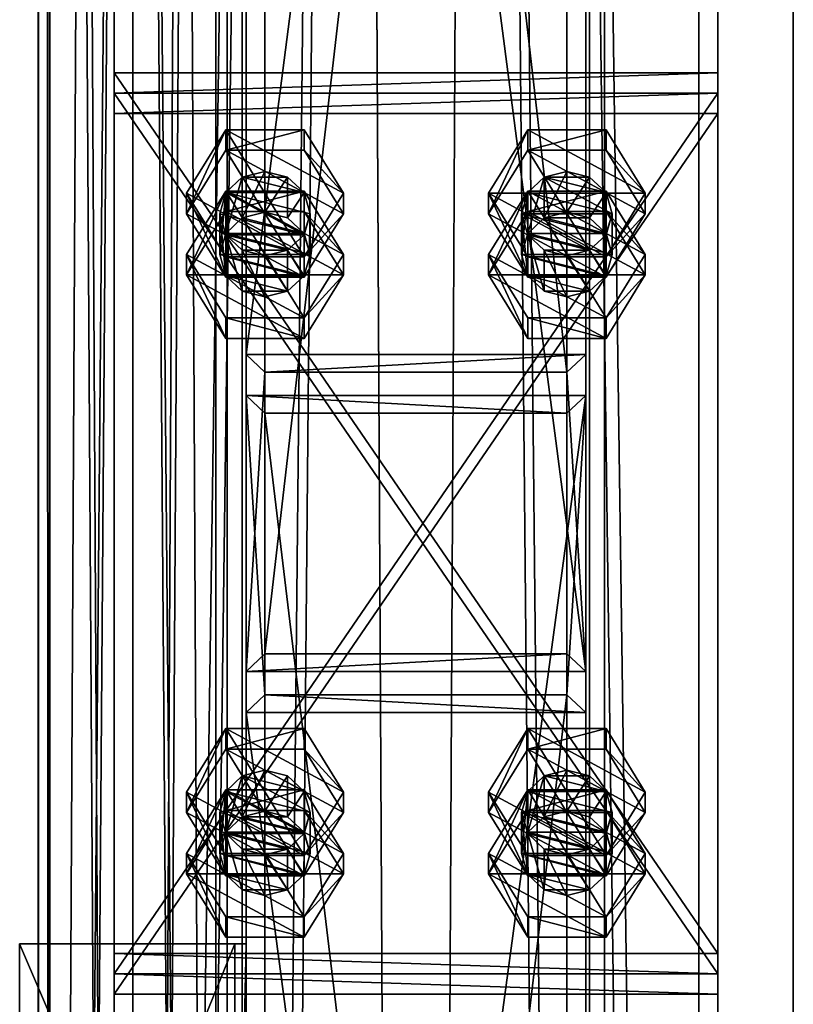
# Model space of a CAD drawing. Header units: millimetres. Extents: x -333 to 67333, y -930 to 39730.
# Tile 595 of 1056: x -105 to 100, y 21147 to 21408. Entities that reach past the tile are written whole.
import ezdxf

# ---------------------------------------------------------------- set-up
doc = ezdxf.new("R2010")
doc.units = ezdxf.units.MM
for name, color, linetype in [('13', 7, 'Continuous'), ('4', 7, 'Continuous'), ('5', 7, 'Continuous'), ('6', 7, 'Continuous'), ('95', 7, 'Continuous'), ('99', 7, 'Continuous')]:
    doc.layers.add(name, color=color, linetype=linetype)

msp = doc.modelspace()

# ---------------------------------------------------------------- meshes
at = {"layer": '13', "color": 30}
mesh = msp.add_polyface(dxfattribs=at)
corners = [(-100, 19475.03, 2980), (-50, 19475.03, 2980), (-50, 29325, 2980), (-100, 29325, 2980), (-50, 19475.03, 2983), (-50, 29325, 2983), (-97, 19475.03, 2983), (-97, 29325, 2983), (-97, 19475.03, 3030), (-97, 29325, 3030), (-100, 19475.03, 3030), (-100, 29325, 3030)]
mesh.append_faces([[corners[k] for k in face] for face in [(0, 2, 3, 3), (1, 5, 2, 2), (4, 7, 5, 5), (6, 9, 7, 7), (8, 11, 9, 9), (10, 3, 11, 11), (0, 4, 1, 1), (8, 0, 10, 10), (7, 2, 5, 5)]], dxfattribs={"vtx0": -1, "color": 30})
mesh.append_faces([[corners[k] for k in face] for face in [(4, 0, 6, 6), (6, 0, 8, 8), (3, 7, 11, 11)]], dxfattribs={"vtx0": -1, "vtx1": -1, "color": 30})
mesh.append_faces([[corners[k] for k in face] for face in [(7, 3, 2, 2)]], dxfattribs={"vtx0": -1, "vtx2": -1, "vtx3": -1, "color": 30})
mesh.append_faces([[corners[k] for k in face] for face in [(9, 11, 7, 7)]], dxfattribs={"vtx1": -1, "color": 30})
mesh.append_faces([[corners[k] for k in face] for face in [(0, 1, 2, 2), (1, 4, 5, 5), (4, 6, 7, 7), (6, 8, 9, 9), (8, 10, 11, 11), (10, 0, 3, 3)]], dxfattribs={"vtx2": -1, "vtx3": -1, "color": 30})
mesh = msp.add_polyface(dxfattribs=at)
corners = [(-50.06, 25223.33, 5870), (-100.06, 25223.33, 5870), (-100.06, 19405, 5870), (-50.06, 19405, 5870), (-50.06, 25223.33, 5950), (-50.06, 19405, 5950), (-100.06, 25223.33, 5950), (-100.06, 19405, 5950), (-97.06, 19405, 5873), (-53.06, 19405, 5873), (-53.06, 19405, 5947), (-97.06, 19405, 5947), (-53.06, 25223.33, 5873), (-53.06, 25223.33, 5947), (-97.06, 25223.33, 5873), (-97.06, 25223.33, 5947)]
mesh.append_faces([[corners[k] for k in face] for face in [(0, 2, 3, 3), (4, 3, 5, 5), (6, 5, 7, 7), (1, 7, 2, 2), (12, 10, 9, 9), (14, 9, 8, 8), (15, 8, 11, 11), (13, 11, 10, 10)]], dxfattribs={"vtx0": -1, "color": 30})
mesh.append_faces([[corners[k] for k in face] for face in [(2, 8, 3, 3), (8, 7, 11, 11), (11, 7, 10, 10), (3, 9, 5, 5), (9, 3, 8, 8), (5, 10, 7, 7), (0, 12, 1, 1), (12, 4, 13, 13), (13, 4, 15, 15), (1, 14, 6, 6), (14, 1, 12, 12), (6, 15, 4, 4)]], dxfattribs={"vtx0": -1, "vtx1": -1, "color": 30})
mesh.append_faces([[corners[k] for k in face] for face in [(8, 2, 7, 7), (5, 9, 10, 10), (12, 0, 4, 4), (6, 14, 15, 15)]], dxfattribs={"vtx0": -1, "vtx2": -1, "vtx3": -1, "color": 30})
mesh.append_faces([[corners[k] for k in face] for face in [(0, 1, 2, 2), (4, 0, 3, 3), (6, 4, 5, 5), (1, 6, 7, 7), (12, 13, 10, 10), (14, 12, 9, 9), (15, 14, 8, 8), (13, 15, 11, 11)]], dxfattribs={"vtx2": -1, "vtx3": -1, "color": 30})
mesh = msp.add_polyface(dxfattribs=at)
corners = [(-97.06, 23544.7, 4373), (-53.06, 23544.7, 4373), (-53.06, 15255.02, 4373), (-97.06, 15255.02, 4373), (-53.06, 23544.7, 4447), (-53.06, 15255.02, 4447), (-97.06, 23544.7, 4447), (-97.06, 15255.02, 4447), (-100.06, 23544.7, 4370), (-100.06, 23544.7, 4450), (-100.06, 15255.02, 4450), (-100.06, 15255.02, 4370), (-50.06, 23544.7, 4450), (-50.06, 15255.02, 4450), (-50.06, 23544.7, 4370), (-50.06, 15255.02, 4370)]
mesh.append_faces([[corners[k] for k in face] for face in [(0, 2, 3, 3), (1, 5, 2, 2), (4, 7, 5, 5), (6, 3, 7, 7), (8, 10, 11, 11), (9, 13, 10, 10), (12, 15, 13, 13), (14, 11, 15, 15)]], dxfattribs={"vtx0": -1, "color": 30})
mesh.append_faces([[corners[k] for k in face] for face in [(9, 6, 12, 12), (6, 8, 0, 0), (0, 8, 1, 1), (12, 4, 14, 14), (4, 12, 6, 6), (14, 1, 8, 8), (11, 3, 15, 15), (3, 10, 7, 7), (7, 10, 5, 5), (15, 2, 13, 13), (2, 15, 3, 3), (13, 5, 10, 10)]], dxfattribs={"vtx0": -1, "vtx1": -1, "color": 30})
mesh.append_faces([[corners[k] for k in face] for face in [(6, 9, 8, 8), (14, 4, 1, 1), (3, 11, 10, 10), (13, 2, 5, 5)]], dxfattribs={"vtx0": -1, "vtx2": -1, "vtx3": -1, "color": 30})
mesh.append_faces([[corners[k] for k in face] for face in [(0, 1, 2, 2), (1, 4, 5, 5), (4, 6, 7, 7), (6, 0, 3, 3), (8, 9, 10, 10), (9, 12, 13, 13), (12, 14, 15, 15), (14, 8, 11, 11)]], dxfattribs={"vtx2": -1, "vtx3": -1, "color": 30})
mesh = msp.add_polyface(dxfattribs=at)
corners = [(-45, 21162.82, 4370.08), (-45, 21162.82, 4310.08), (-45, 21022.82, 4310.08), (-45, 21022.82, 4370.08), (-48, 21162.82, 4310.08), (-48, 21022.82, 4310.08), (-48, 21162.82, 4367.08), (-48, 21022.82, 4367.08), (-105, 21162.82, 4367.08), (-105, 21022.82, 4367.08), (-105, 21162.82, 4370.08), (-105, 21022.82, 4370.08)]
mesh.append_faces([[corners[k] for k in face] for face in [(0, 2, 3, 3), (1, 5, 2, 2), (4, 7, 5, 5), (6, 9, 7, 7), (8, 11, 9, 9), (10, 3, 11, 11), (0, 4, 1, 1), (8, 0, 10, 10), (7, 2, 5, 5)]], dxfattribs={"vtx0": -1, "color": 30})
mesh.append_faces([[corners[k] for k in face] for face in [(4, 0, 6, 6), (6, 0, 8, 8), (3, 7, 11, 11)]], dxfattribs={"vtx0": -1, "vtx1": -1, "color": 30})
mesh.append_faces([[corners[k] for k in face] for face in [(7, 3, 2, 2)]], dxfattribs={"vtx0": -1, "vtx2": -1, "vtx3": -1, "color": 30})
mesh.append_faces([[corners[k] for k in face] for face in [(9, 11, 7, 7)]], dxfattribs={"vtx1": -1, "color": 30})
mesh.append_faces([[corners[k] for k in face] for face in [(0, 1, 2, 2), (1, 4, 5, 5), (4, 6, 7, 7), (6, 8, 9, 9), (8, 10, 11, 11), (10, 0, 3, 3)]], dxfattribs={"vtx2": -1, "vtx3": -1, "color": 30})
at = {"layer": '4', "color": 171}
mesh = msp.add_polyface(dxfattribs=at)
corners = [(45, 22015.61, 6631.8), (-45, 22015.61, 6631.8), (-45, 21318.84, 4829.76), (45, 21318.84, 4829.76), (45, 21926.44, 6650.75), (45, 21234.89, 4862.21), (-45, 21926.44, 6650.75), (-45, 21234.89, 4862.21), (-40, 21314.17, 4831.56), (40, 21314.17, 4831.56), (40, 21239.56, 4860.41), (-40, 21239.56, 4860.41), (-40, 22010.66, 6632.85), (40, 22010.66, 6632.85), (-40, 21931.4, 6649.7), (40, 21931.4, 6649.7)]
mesh.append_faces([[corners[k] for k in face] for face in [(0, 2, 3, 3), (4, 3, 5, 5), (6, 5, 7, 7), (1, 7, 2, 2), (12, 9, 8, 8), (14, 8, 11, 11), (15, 11, 10, 10), (13, 10, 9, 9)]], dxfattribs={"vtx0": -1, "color": 171})
mesh.append_faces([[corners[k] for k in face] for face in [(2, 8, 3, 3), (8, 7, 11, 11), (11, 7, 10, 10), (3, 9, 5, 5), (9, 3, 8, 8), (5, 10, 7, 7), (1, 12, 6, 6), (12, 0, 13, 13), (13, 0, 15, 15), (6, 14, 4, 4), (14, 6, 12, 12), (4, 15, 0, 0)]], dxfattribs={"vtx0": -1, "vtx1": -1, "color": 171})
mesh.append_faces([[corners[k] for k in face] for face in [(8, 2, 7, 7), (5, 9, 10, 10), (12, 1, 0, 0), (4, 14, 15, 15)]], dxfattribs={"vtx0": -1, "vtx2": -1, "vtx3": -1, "color": 171})
mesh.append_faces([[corners[k] for k in face] for face in [(0, 1, 2, 2), (4, 0, 3, 3), (6, 4, 5, 5), (1, 6, 7, 7), (12, 13, 9, 9), (14, 12, 8, 8), (15, 14, 11, 11), (13, 15, 10, 10)]], dxfattribs={"vtx2": -1, "vtx3": -1, "color": 171})
mesh = msp.add_polyface(dxfattribs=at)
corners = [(-40, 21303.35, 4803.58), (40, 21303.35, 4803.58), (40, 20636.92, 3080), (-40, 20636.92, 3080), (40, 21228.74, 4832.43), (40, 20551.15, 3080), (-40, 21228.74, 4832.43), (-40, 20551.15, 3080), (-45, 21308.02, 4801.77), (-45, 21224.07, 4834.23), (-45, 20545.79, 3080), (-45, 20642.28, 3080), (45, 21224.07, 4834.23), (45, 20545.79, 3080), (45, 21308.02, 4801.77), (45, 20642.28, 3080)]
mesh.append_faces([[corners[k] for k in face] for face in [(0, 2, 3, 3), (1, 5, 2, 2), (4, 7, 5, 5), (6, 3, 7, 7), (8, 10, 11, 11), (9, 13, 10, 10), (12, 15, 13, 13), (14, 11, 15, 15)]], dxfattribs={"vtx0": -1, "color": 171})
mesh.append_faces([[corners[k] for k in face] for face in [(9, 6, 12, 12), (6, 8, 0, 0), (0, 8, 1, 1), (12, 4, 14, 14), (4, 12, 6, 6), (14, 1, 8, 8), (11, 3, 15, 15), (3, 10, 7, 7), (7, 10, 5, 5), (15, 2, 13, 13), (2, 15, 3, 3), (13, 5, 10, 10)]], dxfattribs={"vtx0": -1, "vtx1": -1, "color": 171})
mesh.append_faces([[corners[k] for k in face] for face in [(6, 9, 8, 8), (14, 4, 1, 1), (3, 11, 10, 10), (13, 2, 5, 5)]], dxfattribs={"vtx0": -1, "vtx2": -1, "vtx3": -1, "color": 171})
mesh.append_faces([[corners[k] for k in face] for face in [(0, 1, 2, 2), (1, 4, 5, 5), (4, 6, 7, 7), (6, 0, 3, 3), (8, 9, 10, 10), (9, 12, 13, 13), (12, 14, 15, 15), (14, 8, 11, 11)]], dxfattribs={"vtx2": -1, "vtx3": -1, "color": 171})
at = {"layer": '5', "color": 131}
mesh = msp.add_polyface(dxfattribs=at)
corners = [(-46, 29385, 2984), (46, 29385, 2984), (46, 19415.03, 2984), (-46, 19415.03, 2984), (46, 29385, 3076), (46, 19415.03, 3076), (-46, 29385, 3076), (-46, 19415.03, 3076), (-50, 29385, 2980), (-50, 29385, 3080), (-50, 19415.03, 3080), (-50, 19415.03, 2980), (50, 29385, 3080), (50, 19415.03, 3080), (50, 29385, 2980), (50, 19415.03, 2980)]
mesh.append_faces([[corners[k] for k in face] for face in [(0, 2, 3, 3), (1, 5, 2, 2), (4, 7, 5, 5), (6, 3, 7, 7), (8, 10, 11, 11), (9, 13, 10, 10), (12, 15, 13, 13), (14, 11, 15, 15)]], dxfattribs={"vtx0": -1, "color": 131})
mesh.append_faces([[corners[k] for k in face] for face in [(9, 6, 12, 12), (6, 8, 0, 0), (0, 8, 1, 1), (12, 4, 14, 14), (4, 12, 6, 6), (14, 1, 8, 8), (11, 3, 15, 15), (3, 10, 7, 7), (7, 10, 5, 5), (15, 2, 13, 13), (2, 15, 3, 3), (13, 5, 10, 10)]], dxfattribs={"vtx0": -1, "vtx1": -1, "color": 131})
mesh.append_faces([[corners[k] for k in face] for face in [(6, 9, 8, 8), (14, 4, 1, 1), (3, 11, 10, 10), (13, 2, 5, 5)]], dxfattribs={"vtx0": -1, "vtx2": -1, "vtx3": -1, "color": 131})
mesh.append_faces([[corners[k] for k in face] for face in [(0, 1, 2, 2), (1, 4, 5, 5), (4, 6, 7, 7), (6, 0, 3, 3), (8, 9, 10, 10), (9, 12, 13, 13), (12, 14, 15, 15), (14, 8, 11, 11)]], dxfattribs={"vtx2": -1, "vtx3": -1, "color": 131})
at = {"layer": '6', "color": 2}
mesh = msp.add_polyface(dxfattribs=at)
corners = [(-80, 19419.86, 7183.53), (80, 19419.86, 7183.53), (80, 30845.06, 4755.1), (-80, 30845.06, 4755.1), (-80, 19419.86, 7347.1), (-80, 30878.32, 4911.61), (80, 19419.86, 7347.1), (80, 30878.32, 4911.61), (75, 30846.1, 4759.99), (-75, 30846.1, 4759.99), (-75, 30877.28, 4906.72), (75, 30877.28, 4906.72), (-75, 19419.86, 7341.99), (75, 19419.86, 7341.99), (-75, 19419.86, 7188.64), (75, 19419.86, 7188.64)]
mesh.append_faces([[corners[k] for k in face] for face in [(0, 2, 3, 3), (4, 3, 5, 5), (6, 5, 7, 7), (1, 7, 2, 2), (12, 11, 10, 10), (14, 10, 9, 9), (15, 9, 8, 8), (13, 8, 11, 11)]], dxfattribs={"vtx0": -1, "color": 2})
mesh.append_faces([[corners[k] for k in face] for face in [(2, 8, 3, 3), (8, 7, 11, 11), (11, 7, 10, 10), (3, 9, 5, 5), (9, 3, 8, 8), (5, 10, 7, 7), (4, 12, 0, 0), (12, 6, 13, 13), (13, 6, 15, 15), (0, 14, 1, 1), (14, 0, 12, 12), (1, 15, 6, 6)]], dxfattribs={"vtx0": -1, "vtx1": -1, "color": 2})
mesh.append_faces([[corners[k] for k in face] for face in [(8, 2, 7, 7), (5, 9, 10, 10), (12, 4, 6, 6), (1, 14, 15, 15)]], dxfattribs={"vtx0": -1, "vtx2": -1, "vtx3": -1, "color": 2})
mesh.append_faces([[corners[k] for k in face] for face in [(0, 1, 2, 2), (4, 0, 3, 3), (6, 4, 5, 5), (1, 6, 7, 7), (12, 13, 11, 11), (14, 12, 10, 10), (15, 14, 9, 9), (13, 15, 8, 8)]], dxfattribs={"vtx2": -1, "vtx3": -1, "color": 2})
at = {"layer": '95', "color": 7}
mesh = msp.add_polyface(dxfattribs=at)
corners = [(-52, 21345.32, 4787.35), (-50.39, 21350.92, 4785.19), (-50.39, 21361.74, 4813.17), (-52, 21356.14, 4815.33), (-46, 21355.02, 4783.6), (-46, 21365.84, 4811.58), (-40, 21356.52, 4783.02), (-40, 21367.34, 4811), (-34, 21355.02, 4783.6), (-34, 21365.84, 4811.58), (-29.61, 21350.92, 4785.19), (-29.61, 21361.74, 4813.17), (-28, 21345.32, 4787.35), (-28, 21356.14, 4815.33), (-29.61, 21350.55, 4817.49), (-50.39, 21350.55, 4817.49), (-60.78, 21356.14, 4815.33), (-50.39, 21372.93, 4808.84), (-50.39, 21378.34, 4822.83), (-60.78, 21361.55, 4829.32), (-29.61, 21372.93, 4808.84), (-29.61, 21378.34, 4822.83), (-19.22, 21356.14, 4815.33), (-19.22, 21361.55, 4829.32), (-29.61, 21344.76, 4835.81), (-50.39, 21339.36, 4821.82), (-29.61, 21339.36, 4821.82), (-60.78, 21339.92, 4773.36), (-50.39, 21356.7, 4766.87), (-50.39, 21362.11, 4780.86), (-29.61, 21356.7, 4766.87), (-29.61, 21362.11, 4780.86), (-19.22, 21345.32, 4787.35), (-19.22, 21339.92, 4773.36)]
mesh.append_faces([[corners[k] for k in face] for face in [(0, 2, 3, 3), (1, 5, 2, 2), (4, 7, 5, 5), (6, 9, 7, 7), (8, 11, 9, 9), (10, 13, 11, 11), (12, 14, 13, 13), (6, 10, 8, 8), (9, 5, 7, 7), (16, 18, 19, 19), (17, 21, 18, 18), (20, 23, 21, 21), (22, 24, 23, 23), (17, 22, 20, 20), (23, 18, 21, 21), (28, 31, 29, 29), (30, 32, 31, 31), (28, 33, 30, 30), (32, 29, 31, 31)]], dxfattribs={"vtx0": -1, "color": 7})
mesh.append_faces([[corners[k] for k in face] for face in [(14, 2, 13, 13), (13, 2, 11, 11), (11, 5, 9, 9), (22, 17, 26, 26), (24, 18, 23, 23)]], dxfattribs={"vtx0": -1, "vtx1": -1, "color": 7})
mesh.append_faces([[corners[k] for k in face] for face in [(10, 6, 4, 4), (14, 15, 3, 3), (14, 3, 2, 2), (11, 2, 5, 5), (26, 17, 16, 16), (24, 19, 18, 18)]], dxfattribs={"vtx0": -1, "vtx2": -1, "vtx3": -1, "color": 7})
mesh.append_faces([[corners[k] for k in face] for face in [(0, 1, 2, 2), (1, 4, 5, 5), (4, 6, 7, 7), (6, 8, 9, 9), (8, 10, 11, 11), (10, 12, 13, 13), (16, 17, 18, 18), (17, 20, 21, 21), (20, 22, 23, 23), (25, 16, 19, 19), (27, 28, 29, 29), (28, 30, 31, 31)]], dxfattribs={"vtx2": -1, "vtx3": -1, "color": 7})
mesh = msp.add_polyface(dxfattribs=at)
corners = [(28, 21345.32, 4787.35), (29.61, 21350.92, 4785.19), (29.61, 21361.74, 4813.17), (28, 21356.14, 4815.33), (34, 21355.02, 4783.6), (34, 21365.84, 4811.58), (40, 21356.52, 4783.02), (40, 21367.34, 4811), (46, 21355.02, 4783.6), (46, 21365.84, 4811.58), (50.39, 21350.92, 4785.19), (50.39, 21361.74, 4813.17), (52, 21345.32, 4787.35), (52, 21356.14, 4815.33), (50.39, 21350.55, 4817.49), (46, 21346.45, 4819.08), (29.61, 21350.55, 4817.49), (19.22, 21356.14, 4815.33), (29.61, 21372.93, 4808.84), (29.61, 21378.34, 4822.83), (19.22, 21361.55, 4829.32), (50.39, 21372.93, 4808.84), (50.39, 21378.34, 4822.83), (60.78, 21356.14, 4815.33), (60.78, 21361.55, 4829.32), (50.39, 21344.76, 4835.81), (29.61, 21339.36, 4821.82), (50.39, 21339.36, 4821.82), (19.22, 21339.92, 4773.36), (29.61, 21356.7, 4766.87), (29.61, 21362.11, 4780.86), (50.39, 21356.7, 4766.87), (50.39, 21362.11, 4780.86), (60.78, 21345.32, 4787.35), (60.78, 21339.92, 4773.36)]
mesh.append_faces([[corners[k] for k in face] for face in [(0, 2, 3, 3), (1, 5, 2, 2), (4, 7, 5, 5), (6, 9, 7, 7), (8, 11, 9, 9), (10, 13, 11, 11), (12, 14, 13, 13), (4, 8, 6, 6), (9, 5, 7, 7), (17, 19, 20, 20), (18, 22, 19, 19), (21, 24, 22, 22), (23, 25, 24, 24), (18, 23, 21, 21), (24, 19, 22, 22), (29, 32, 30, 30), (31, 33, 32, 32), (29, 34, 31, 31), (33, 30, 32, 32)]], dxfattribs={"vtx0": -1, "color": 7})
mesh.append_faces([[corners[k] for k in face] for face in [(8, 4, 10, 10), (14, 3, 13, 13), (13, 5, 11, 11), (11, 5, 9, 9), (23, 18, 27, 27), (25, 20, 24, 24)]], dxfattribs={"vtx0": -1, "vtx1": -1, "color": 7})
mesh.append_faces([[corners[k] for k in face] for face in [(15, 16, 3, 3), (13, 3, 2, 2), (13, 2, 5, 5), (27, 18, 17, 17), (24, 20, 19, 19)]], dxfattribs={"vtx0": -1, "vtx2": -1, "vtx3": -1, "color": 7})
mesh.append_faces([[corners[k] for k in face] for face in [(0, 1, 2, 2), (1, 4, 5, 5), (4, 6, 7, 7), (6, 8, 9, 9), (8, 10, 11, 11), (10, 12, 13, 13), (17, 18, 19, 19), (18, 21, 22, 22), (21, 23, 24, 24), (26, 17, 20, 20), (28, 29, 30, 30), (29, 31, 32, 32)]], dxfattribs={"vtx2": -1, "vtx3": -1, "color": 7})
mesh = msp.add_polyface(dxfattribs=at)
corners = [(-28, 21345.32, 4787.35), (-29.61, 21339.73, 4789.51), (-29.61, 21350.55, 4817.49), (-34, 21335.63, 4791.1), (-34, 21346.45, 4819.08), (-40, 21334.13, 4791.68), (-40, 21344.95, 4819.66), (-46, 21335.63, 4791.1), (-46, 21346.45, 4819.08), (-50.39, 21339.73, 4789.51), (-50.39, 21350.55, 4817.49), (-52, 21345.32, 4787.35), (-52, 21356.14, 4815.33), (-29.61, 21350.92, 4785.19), (-46, 21355.02, 4783.6), (-50.39, 21350.92, 4785.19), (-19.22, 21356.14, 4815.33), (-29.61, 21339.36, 4821.82), (-29.61, 21344.76, 4835.81), (-50.39, 21339.36, 4821.82), (-50.39, 21344.76, 4835.81), (-60.78, 21361.55, 4829.32), (-60.78, 21356.14, 4815.33), (-60.78, 21339.92, 4773.36), (-50.39, 21362.11, 4780.86), (-60.78, 21345.32, 4787.35), (-29.61, 21356.7, 4766.87), (-19.22, 21339.92, 4773.36), (-19.22, 21345.32, 4787.35), (-29.61, 21323.13, 4779.85), (-29.61, 21328.54, 4793.84), (-50.39, 21323.13, 4779.85), (-50.39, 21328.54, 4793.84), (-50.39, 21356.7, 4766.87)]
mesh.append_faces([[corners[k] for k in face] for face in [(1, 4, 2, 2), (3, 6, 4, 4), (5, 8, 6, 6), (7, 10, 8, 8), (9, 12, 10, 10), (3, 7, 5, 5), (8, 4, 6, 6), (17, 20, 18, 18), (19, 21, 20, 20), (17, 22, 19, 19), (21, 18, 20, 20), (23, 24, 25, 25), (27, 30, 28, 28), (29, 32, 30, 30), (31, 25, 32, 32), (29, 23, 31, 31), (25, 30, 32, 32)]], dxfattribs={"vtx0": -1, "color": 7})
mesh.append_faces([[corners[k] for k in face] for face in [(13, 15, 0, 0), (0, 11, 1, 1), (1, 9, 3, 3), (4, 10, 2, 2), (27, 23, 29, 29), (30, 24, 28, 28)]], dxfattribs={"vtx0": -1, "vtx1": -1, "color": 7})
mesh.append_faces([[corners[k] for k in face] for face in [(13, 14, 15, 15), (0, 15, 11, 11), (1, 11, 9, 9), (3, 9, 7, 7), (4, 8, 10, 10), (27, 33, 23, 23), (30, 25, 24, 24)]], dxfattribs={"vtx0": -1, "vtx2": -1, "vtx3": -1, "color": 7})
mesh.append_faces([[corners[k] for k in face] for face in [(0, 1, 2, 2), (1, 3, 4, 4), (3, 5, 6, 6), (5, 7, 8, 8), (7, 9, 10, 10), (9, 11, 12, 12), (16, 17, 18, 18), (17, 19, 20, 20), (26, 27, 28, 28), (27, 29, 30, 30), (29, 31, 32, 32), (31, 23, 25, 25)]], dxfattribs={"vtx2": -1, "vtx3": -1, "color": 7})
mesh = msp.add_polyface(dxfattribs=at)
corners = [(52, 21345.32, 4787.35), (50.39, 21339.73, 4789.51), (50.39, 21350.55, 4817.49), (46, 21335.63, 4791.1), (46, 21346.45, 4819.08), (40, 21334.13, 4791.68), (40, 21344.95, 4819.66), (34, 21335.63, 4791.1), (34, 21346.45, 4819.08), (29.61, 21339.73, 4789.51), (29.61, 21350.55, 4817.49), (28, 21345.32, 4787.35), (28, 21356.14, 4815.33), (50.39, 21350.92, 4785.19), (34, 21355.02, 4783.6), (29.61, 21350.92, 4785.19), (60.78, 21356.14, 4815.33), (50.39, 21339.36, 4821.82), (50.39, 21344.76, 4835.81), (29.61, 21339.36, 4821.82), (29.61, 21344.76, 4835.81), (19.22, 21361.55, 4829.32), (19.22, 21356.14, 4815.33), (19.22, 21339.92, 4773.36), (29.61, 21362.11, 4780.86), (19.22, 21345.32, 4787.35), (50.39, 21356.7, 4766.87), (60.78, 21339.92, 4773.36), (60.78, 21345.32, 4787.35), (50.39, 21323.13, 4779.85), (50.39, 21328.54, 4793.84), (29.61, 21323.13, 4779.85), (29.61, 21328.54, 4793.84), (29.61, 21356.7, 4766.87)]
mesh.append_faces([[corners[k] for k in face] for face in [(1, 4, 2, 2), (3, 6, 4, 4), (5, 8, 6, 6), (7, 10, 8, 8), (9, 12, 10, 10), (3, 7, 5, 5), (8, 4, 6, 6), (17, 20, 18, 18), (19, 21, 20, 20), (17, 22, 19, 19), (21, 18, 20, 20), (23, 24, 25, 25), (27, 30, 28, 28), (29, 32, 30, 30), (31, 25, 32, 32), (29, 23, 31, 31), (25, 30, 32, 32)]], dxfattribs={"vtx0": -1, "color": 7})
mesh.append_faces([[corners[k] for k in face] for face in [(13, 15, 0, 0), (0, 11, 1, 1), (1, 9, 3, 3), (4, 12, 2, 2), (27, 23, 29, 29), (30, 24, 28, 28)]], dxfattribs={"vtx0": -1, "vtx1": -1, "color": 7})
mesh.append_faces([[corners[k] for k in face] for face in [(13, 14, 15, 15), (0, 15, 11, 11), (1, 11, 9, 9), (3, 9, 7, 7), (4, 8, 10, 10), (27, 33, 23, 23), (30, 25, 24, 24)]], dxfattribs={"vtx0": -1, "vtx2": -1, "vtx3": -1, "color": 7})
mesh.append_faces([[corners[k] for k in face] for face in [(0, 1, 2, 2), (1, 3, 4, 4), (3, 5, 6, 6), (5, 7, 8, 8), (7, 9, 10, 10), (9, 11, 12, 12), (16, 17, 18, 18), (17, 19, 20, 20), (26, 27, 28, 28), (27, 29, 30, 30), (29, 31, 32, 32), (31, 23, 25, 25)]], dxfattribs={"vtx2": -1, "vtx3": -1, "color": 7})
mesh = msp.add_polyface(dxfattribs=at)
corners = [(-52, 21186.76, 4848.66), (-50.39, 21192.36, 4846.49), (-50.39, 21203.18, 4874.47), (-52, 21197.58, 4876.64), (-46, 21196.46, 4844.91), (-46, 21207.28, 4872.89), (-40, 21197.96, 4844.33), (-40, 21208.78, 4872.31), (-34, 21196.46, 4844.91), (-34, 21207.28, 4872.89), (-29.61, 21192.36, 4846.49), (-29.61, 21203.18, 4874.47), (-28, 21186.76, 4848.66), (-28, 21197.58, 4876.64), (-29.61, 21191.99, 4878.8), (-50.39, 21191.99, 4878.8), (-60.78, 21197.58, 4876.64), (-50.39, 21214.37, 4870.15), (-50.39, 21219.78, 4884.14), (-60.78, 21202.99, 4890.63), (-29.61, 21214.37, 4870.15), (-29.61, 21219.78, 4884.14), (-19.22, 21197.58, 4876.64), (-19.22, 21202.99, 4890.63), (-29.61, 21186.2, 4897.12), (-50.39, 21180.8, 4883.13), (-29.61, 21180.8, 4883.13), (-60.78, 21181.36, 4834.67), (-50.39, 21198.14, 4828.18), (-50.39, 21203.55, 4842.17), (-29.61, 21198.14, 4828.18), (-29.61, 21203.55, 4842.17), (-19.22, 21186.76, 4848.66), (-19.22, 21181.36, 4834.67)]
mesh.append_faces([[corners[k] for k in face] for face in [(0, 2, 3, 3), (1, 5, 2, 2), (4, 7, 5, 5), (6, 9, 7, 7), (8, 11, 9, 9), (10, 13, 11, 11), (12, 14, 13, 13), (4, 8, 6, 6), (11, 7, 9, 9), (16, 18, 19, 19), (17, 21, 18, 18), (20, 23, 21, 21), (22, 24, 23, 23), (17, 22, 20, 20), (23, 18, 21, 21), (28, 31, 29, 29), (30, 32, 31, 31), (28, 33, 30, 30), (32, 29, 31, 31)]], dxfattribs={"vtx0": -1, "color": 7})
mesh.append_faces([[corners[k] for k in face] for face in [(8, 4, 10, 10), (14, 2, 13, 13), (13, 5, 11, 11), (22, 17, 26, 26), (24, 18, 23, 23)]], dxfattribs={"vtx0": -1, "vtx1": -1, "color": 7})
mesh.append_faces([[corners[k] for k in face] for face in [(14, 15, 3, 3), (14, 3, 2, 2), (13, 2, 5, 5), (11, 5, 7, 7), (26, 17, 16, 16), (24, 19, 18, 18)]], dxfattribs={"vtx0": -1, "vtx2": -1, "vtx3": -1, "color": 7})
mesh.append_faces([[corners[k] for k in face] for face in [(0, 1, 2, 2), (1, 4, 5, 5), (4, 6, 7, 7), (6, 8, 9, 9), (8, 10, 11, 11), (10, 12, 13, 13), (16, 17, 18, 18), (17, 20, 21, 21), (20, 22, 23, 23), (25, 16, 19, 19), (27, 28, 29, 29), (28, 30, 31, 31)]], dxfattribs={"vtx2": -1, "vtx3": -1, "color": 7})
mesh = msp.add_polyface(dxfattribs=at)
corners = [(28, 21186.76, 4848.66), (29.61, 21192.36, 4846.49), (29.61, 21203.18, 4874.47), (28, 21197.58, 4876.64), (34, 21196.46, 4844.91), (34, 21207.28, 4872.89), (40, 21197.96, 4844.33), (40, 21208.78, 4872.31), (46, 21196.46, 4844.91), (46, 21207.28, 4872.89), (50.39, 21192.36, 4846.49), (50.39, 21203.18, 4874.47), (52, 21186.76, 4848.66), (52, 21197.58, 4876.64), (50.39, 21191.99, 4878.8), (46, 21187.89, 4880.39), (29.61, 21191.99, 4878.8), (19.22, 21197.58, 4876.64), (29.61, 21214.37, 4870.15), (29.61, 21219.78, 4884.14), (19.22, 21202.99, 4890.63), (50.39, 21214.37, 4870.15), (50.39, 21219.78, 4884.14), (60.78, 21197.58, 4876.64), (60.78, 21202.99, 4890.63), (50.39, 21186.2, 4897.12), (29.61, 21180.8, 4883.13), (50.39, 21180.8, 4883.13), (19.22, 21181.36, 4834.67), (29.61, 21198.14, 4828.18), (29.61, 21203.55, 4842.17), (50.39, 21198.14, 4828.18), (50.39, 21203.55, 4842.17), (60.78, 21186.76, 4848.66), (60.78, 21181.36, 4834.67)]
mesh.append_faces([[corners[k] for k in face] for face in [(0, 2, 3, 3), (1, 5, 2, 2), (4, 7, 5, 5), (6, 9, 7, 7), (8, 11, 9, 9), (10, 13, 11, 11), (12, 14, 13, 13), (6, 10, 8, 8), (9, 5, 7, 7), (17, 19, 20, 20), (18, 22, 19, 19), (21, 24, 22, 22), (23, 25, 24, 24), (18, 23, 21, 21), (24, 19, 22, 22), (29, 32, 30, 30), (31, 33, 32, 32), (29, 34, 31, 31), (33, 30, 32, 32)]], dxfattribs={"vtx0": -1, "color": 7})
mesh.append_faces([[corners[k] for k in face] for face in [(14, 3, 13, 13), (13, 2, 11, 11), (11, 5, 9, 9), (23, 18, 27, 27), (25, 19, 24, 24)]], dxfattribs={"vtx0": -1, "vtx1": -1, "color": 7})
mesh.append_faces([[corners[k] for k in face] for face in [(10, 6, 4, 4), (15, 16, 3, 3), (13, 3, 2, 2), (11, 2, 5, 5), (27, 18, 17, 17), (25, 20, 19, 19)]], dxfattribs={"vtx0": -1, "vtx2": -1, "vtx3": -1, "color": 7})
mesh.append_faces([[corners[k] for k in face] for face in [(0, 1, 2, 2), (1, 4, 5, 5), (4, 6, 7, 7), (6, 8, 9, 9), (8, 10, 11, 11), (10, 12, 13, 13), (17, 18, 19, 19), (18, 21, 22, 22), (21, 23, 24, 24), (26, 17, 20, 20), (28, 29, 30, 30), (29, 31, 32, 32)]], dxfattribs={"vtx2": -1, "vtx3": -1, "color": 7})
mesh = msp.add_polyface(dxfattribs=at)
corners = [(-28, 21186.76, 4848.66), (-29.61, 21181.17, 4850.82), (-29.61, 21191.99, 4878.8), (-34, 21177.07, 4852.41), (-34, 21187.89, 4880.39), (-40, 21175.57, 4852.99), (-40, 21186.39, 4880.97), (-46, 21177.07, 4852.41), (-46, 21187.89, 4880.39), (-50.39, 21181.17, 4850.82), (-50.39, 21191.99, 4878.8), (-52, 21186.76, 4848.66), (-52, 21197.58, 4876.64), (-29.61, 21192.36, 4846.49), (-46, 21196.46, 4844.91), (-50.39, 21192.36, 4846.49), (-19.22, 21197.58, 4876.64), (-29.61, 21180.8, 4883.13), (-29.61, 21186.2, 4897.12), (-50.39, 21180.8, 4883.13), (-50.39, 21186.2, 4897.12), (-60.78, 21202.99, 4890.63), (-60.78, 21197.58, 4876.64), (-60.78, 21181.36, 4834.67), (-50.39, 21203.55, 4842.17), (-60.78, 21186.76, 4848.66), (-29.61, 21198.14, 4828.18), (-19.22, 21181.36, 4834.67), (-19.22, 21186.76, 4848.66), (-29.61, 21164.57, 4841.16), (-29.61, 21169.98, 4855.15), (-50.39, 21164.57, 4841.16), (-50.39, 21169.98, 4855.15), (-50.39, 21198.14, 4828.18)]
mesh.append_faces([[corners[k] for k in face] for face in [(1, 4, 2, 2), (3, 6, 4, 4), (5, 8, 6, 6), (7, 10, 8, 8), (9, 12, 10, 10), (3, 7, 5, 5), (8, 4, 6, 6), (17, 20, 18, 18), (19, 21, 20, 20), (17, 22, 19, 19), (21, 18, 20, 20), (23, 24, 25, 25), (27, 30, 28, 28), (29, 32, 30, 30), (31, 25, 32, 32), (29, 23, 31, 31), (25, 30, 32, 32)]], dxfattribs={"vtx0": -1, "color": 7})
mesh.append_faces([[corners[k] for k in face] for face in [(13, 15, 0, 0), (0, 11, 1, 1), (1, 9, 3, 3), (4, 10, 2, 2), (27, 23, 29, 29), (30, 24, 28, 28)]], dxfattribs={"vtx0": -1, "vtx1": -1, "color": 7})
mesh.append_faces([[corners[k] for k in face] for face in [(13, 14, 15, 15), (0, 15, 11, 11), (1, 11, 9, 9), (3, 9, 7, 7), (4, 8, 10, 10), (27, 33, 23, 23), (30, 25, 24, 24)]], dxfattribs={"vtx0": -1, "vtx2": -1, "vtx3": -1, "color": 7})
mesh.append_faces([[corners[k] for k in face] for face in [(0, 1, 2, 2), (1, 3, 4, 4), (3, 5, 6, 6), (5, 7, 8, 8), (7, 9, 10, 10), (9, 11, 12, 12), (16, 17, 18, 18), (17, 19, 20, 20), (26, 27, 28, 28), (27, 29, 30, 30), (29, 31, 32, 32), (31, 23, 25, 25)]], dxfattribs={"vtx2": -1, "vtx3": -1, "color": 7})
mesh = msp.add_polyface(dxfattribs=at)
corners = [(52, 21186.76, 4848.66), (50.39, 21181.17, 4850.82), (50.39, 21191.99, 4878.8), (46, 21177.07, 4852.41), (46, 21187.89, 4880.39), (40, 21175.57, 4852.99), (40, 21186.39, 4880.97), (34, 21177.07, 4852.41), (34, 21187.89, 4880.39), (29.61, 21181.17, 4850.82), (29.61, 21191.99, 4878.8), (28, 21186.76, 4848.66), (28, 21197.58, 4876.64), (50.39, 21192.36, 4846.49), (34, 21196.46, 4844.91), (29.61, 21192.36, 4846.49), (60.78, 21197.58, 4876.64), (50.39, 21180.8, 4883.13), (50.39, 21186.2, 4897.12), (29.61, 21180.8, 4883.13), (29.61, 21186.2, 4897.12), (19.22, 21202.99, 4890.63), (19.22, 21197.58, 4876.64), (19.22, 21181.36, 4834.67), (29.61, 21203.55, 4842.17), (19.22, 21186.76, 4848.66), (50.39, 21198.14, 4828.18), (60.78, 21181.36, 4834.67), (60.78, 21186.76, 4848.66), (50.39, 21164.57, 4841.16), (50.39, 21169.98, 4855.15), (29.61, 21164.57, 4841.16), (29.61, 21169.98, 4855.15), (29.61, 21198.14, 4828.18)]
mesh.append_faces([[corners[k] for k in face] for face in [(1, 4, 2, 2), (3, 6, 4, 4), (5, 8, 6, 6), (7, 10, 8, 8), (9, 12, 10, 10), (3, 7, 5, 5), (8, 4, 6, 6), (17, 20, 18, 18), (19, 21, 20, 20), (17, 22, 19, 19), (21, 18, 20, 20), (23, 24, 25, 25), (27, 30, 28, 28), (29, 32, 30, 30), (31, 25, 32, 32), (29, 23, 31, 31), (25, 30, 32, 32)]], dxfattribs={"vtx0": -1, "color": 7})
mesh.append_faces([[corners[k] for k in face] for face in [(13, 15, 0, 0), (0, 11, 1, 1), (1, 9, 3, 3), (4, 12, 2, 2), (27, 23, 29, 29), (30, 24, 28, 28)]], dxfattribs={"vtx0": -1, "vtx1": -1, "color": 7})
mesh.append_faces([[corners[k] for k in face] for face in [(13, 14, 15, 15), (0, 15, 11, 11), (1, 11, 9, 9), (3, 9, 7, 7), (4, 8, 10, 10), (27, 33, 23, 23), (30, 25, 24, 24)]], dxfattribs={"vtx0": -1, "vtx2": -1, "vtx3": -1, "color": 7})
mesh.append_faces([[corners[k] for k in face] for face in [(0, 1, 2, 2), (1, 3, 4, 4), (3, 5, 6, 6), (5, 7, 8, 8), (7, 9, 10, 10), (9, 11, 12, 12), (16, 17, 18, 18), (17, 19, 20, 20), (26, 27, 28, 28), (27, 29, 30, 30), (29, 31, 32, 32), (31, 23, 25, 25)]], dxfattribs={"vtx2": -1, "vtx3": -1, "color": 7})
at = {"layer": '99', "color": 7}
mesh = msp.add_polyface(dxfattribs=at)
corners = [(100, 1810, 1000), (-100, 1810, 1000), (-100, 4590, 1000), (100, 4590, 1000), (100, 1810, 2280), (-100, 1810, 2280), (100, 4590, 2280), (-100, 4590, 2280), (100, 0, 2950), (-100, 0, 2950), (-100, 38800, 2950), (100, 38800, 2950), (100, 38800, -700), (-100, 38800, -700), (-100, 0, -700), (100, 0, -700), (100, 36990, 2280), (-100, 36990, 2280), (-100, 34210, 2280), (100, 34210, 2280), (-100, 34210, 1000), (100, 34210, 1000), (-100, 36990, 1000), (100, 36990, 1000), (100, 19847.42, 2200), (-100, 19847.42, 2200), (-100, 18949.94, 2200), (100, 18949.94, 2200), (-100, 18949.94, 100), (100, 18949.94, 100), (-100, 19847.42, 100), (100, 19847.42, 100), (100, 30990, 2280), (-100, 30990, 2280), (-100, 28210, 2280), (100, 28210, 2280), (-100, 28210, 1000), (100, 28210, 1000), (-100, 30990, 1000), (100, 30990, 1000), (100, 24990, 2280), (-100, 24990, 2280), (-100, 22210, 2280), (100, 22210, 2280), (-100, 22210, 1000), (100, 22210, 1000), (-100, 24990, 1000), (100, 24990, 1000), (100, 16590, 2280), (-100, 16590, 2280), (-100, 13810, 2280), (100, 13810, 2280), (-100, 13810, 1000), (100, 13810, 1000), (-100, 16590, 1000), (100, 16590, 1000), (100, 10590, 1000), (100, 10590, 2280), (100, 7810, 2280), (100, 7810, 1000), (-100, 7810, 2280), (-100, 7810, 1000), (-100, 10590, 1000), (-100, 10590, 2280)]
mesh.append_faces([[corners[k] for k in face] for face in [(0, 2, 3, 3), (4, 1, 0, 0), (6, 5, 4, 4), (3, 7, 6, 6), (8, 10, 11, 11), (12, 10, 13, 13), (14, 12, 13, 13), (8, 14, 9, 9), (16, 18, 19, 19), (19, 20, 21, 21), (21, 22, 23, 23), (23, 17, 16, 16), (24, 26, 27, 27), (27, 28, 29, 29), (29, 30, 31, 31), (31, 25, 24, 24), (32, 34, 35, 35), (35, 36, 37, 37), (37, 38, 39, 39), (39, 33, 32, 32), (40, 42, 43, 43), (43, 44, 45, 45), (45, 46, 47, 47), (47, 41, 40, 40), (48, 50, 51, 51), (51, 52, 53, 53), (53, 54, 55, 55), (55, 49, 48, 48), (58, 61, 59, 59), (59, 62, 56, 56), (56, 63, 57, 57), (57, 60, 58, 58)]], dxfattribs={"vtx0": -1, "color": 7})
mesh.append_faces([[corners[k] for k in face] for face in [(29, 55, 27, 27), (55, 56, 53, 53), (27, 48, 24, 24), (15, 29, 12, 12), (0, 8, 4, 4), (4, 8, 6, 6), (58, 8, 57, 57), (51, 8, 48, 48), (43, 8, 40, 40), (35, 8, 32, 32), (19, 8, 16, 16), (12, 23, 11, 11), (31, 12, 29, 29), (23, 39, 21, 21), (11, 16, 8, 8), (32, 21, 39, 39), (21, 32, 19, 19), (40, 37, 47, 47), (37, 40, 35, 35), (24, 45, 31, 31), (45, 24, 43, 43), (57, 53, 56, 56), (53, 57, 51, 51), (6, 59, 3, 3), (59, 6, 58, 58), (42, 25, 44, 44), (25, 42, 26, 26), (44, 30, 46, 46), (36, 30, 38, 38), (20, 30, 22, 22), (9, 5, 10, 10), (5, 14, 1, 1), (1, 14, 2, 2), (61, 14, 62, 62), (52, 14, 54, 54), (28, 14, 30, 30), (10, 17, 13, 13), (17, 33, 18, 18), (13, 30, 14, 14), (38, 18, 33, 33), (18, 38, 20, 20), (46, 34, 41, 41), (34, 46, 36, 36), (26, 54, 28, 28), (62, 50, 63, 63), (50, 62, 52, 52), (2, 60, 7, 7), (60, 2, 61, 61)]], dxfattribs={"vtx0": -1, "vtx1": -1, "color": 7})
mesh.append_faces([[corners[k] for k in face] for face in [(55, 29, 0, 0), (55, 3, 59, 59), (29, 15, 0, 0), (6, 8, 58, 58), (57, 8, 51, 51), (48, 8, 43, 43), (40, 8, 35, 35), (32, 8, 19, 19), (23, 12, 31, 31), (23, 31, 45, 45), (23, 47, 37, 37), (43, 24, 48, 48), (46, 30, 36, 36), (38, 30, 20, 20), (2, 14, 61, 61), (62, 14, 52, 52), (54, 14, 28, 28), (17, 10, 5, 5), (17, 7, 60, 60), (17, 63, 50, 50), (17, 49, 42, 42), (17, 41, 34, 34), (13, 22, 30, 30), (49, 26, 42, 42)]], dxfattribs={"vtx0": -1, "vtx1": -1, "vtx2": -1, "vtx3": -1, "color": 7})
mesh.append_faces([[corners[k] for k in face] for face in [(55, 0, 3, 3), (55, 59, 56, 56), (27, 55, 48, 48), (0, 15, 8, 8), (23, 45, 47, 47), (23, 37, 39, 39), (11, 23, 16, 16), (44, 25, 30, 30), (5, 9, 14, 14), (17, 5, 7, 7), (17, 60, 63, 63), (17, 50, 49, 49), (17, 42, 41, 41), (17, 34, 33, 33), (13, 17, 22, 22), (26, 49, 54, 54)]], dxfattribs={"vtx0": -1, "vtx2": -1, "vtx3": -1, "color": 7})
mesh.append_faces([[corners[k] for k in face] for face in [(0, 1, 2, 2), (4, 5, 1, 1), (6, 7, 5, 5), (3, 2, 7, 7), (8, 9, 10, 10), (12, 11, 10, 10), (14, 15, 12, 12), (8, 15, 14, 14), (16, 17, 18, 18), (19, 18, 20, 20), (21, 20, 22, 22), (23, 22, 17, 17), (24, 25, 26, 26), (27, 26, 28, 28), (29, 28, 30, 30), (31, 30, 25, 25), (32, 33, 34, 34), (35, 34, 36, 36), (37, 36, 38, 38), (39, 38, 33, 33), (40, 41, 42, 42), (43, 42, 44, 44), (45, 44, 46, 46), (47, 46, 41, 41), (48, 49, 50, 50), (51, 50, 52, 52), (53, 52, 54, 54), (55, 54, 49, 49), (58, 60, 61, 61), (59, 61, 62, 62), (56, 62, 63, 63), (57, 63, 60, 60)]], dxfattribs={"vtx2": -1, "vtx3": -1, "color": 7})
mesh = msp.add_polyface(dxfattribs=at)
corners = [(80, 21160.28, 4891.06), (-80, 21160.28, 4891.06), (-80, 21393.45, 4800.9), (80, 21393.45, 4800.9), (-80, 21154.87, 4877.07), (-80, 21388.04, 4786.91), (80, 21154.87, 4877.07), (80, 21388.04, 4786.91)]
mesh.append_faces([[corners[k] for k in face] for face in [(0, 2, 3, 3), (1, 5, 2, 2), (4, 7, 5, 5), (6, 3, 7, 7), (1, 6, 4, 4), (3, 5, 7, 7)]], dxfattribs={"vtx0": -1, "color": 7})
mesh.append_faces([[corners[k] for k in face] for face in [(0, 1, 2, 2), (1, 4, 5, 5), (4, 6, 7, 7), (6, 0, 3, 3), (1, 0, 6, 6), (3, 2, 5, 5)]], dxfattribs={"vtx2": -1, "vtx3": -1, "color": 7})
mesh = msp.add_polyface(dxfattribs=at)
corners = [(80, 21154.87, 4877.07), (-80, 21154.87, 4877.07), (-80, 21388.04, 4786.91), (80, 21388.04, 4786.91), (-80, 21149.46, 4863.08), (-80, 21382.63, 4772.92), (80, 21149.46, 4863.08), (80, 21382.63, 4772.92)]
mesh.append_faces([[corners[k] for k in face] for face in [(0, 2, 3, 3), (1, 5, 2, 2), (4, 7, 5, 5), (6, 3, 7, 7), (1, 6, 4, 4), (3, 5, 7, 7)]], dxfattribs={"vtx0": -1, "color": 7})
mesh.append_faces([[corners[k] for k in face] for face in [(0, 1, 2, 2), (1, 4, 5, 5), (4, 6, 7, 7), (6, 0, 3, 3), (1, 0, 6, 6), (3, 2, 5, 5)]], dxfattribs={"vtx2": -1, "vtx3": -1, "color": 7})

doc.saveas('drawing.dxf')
